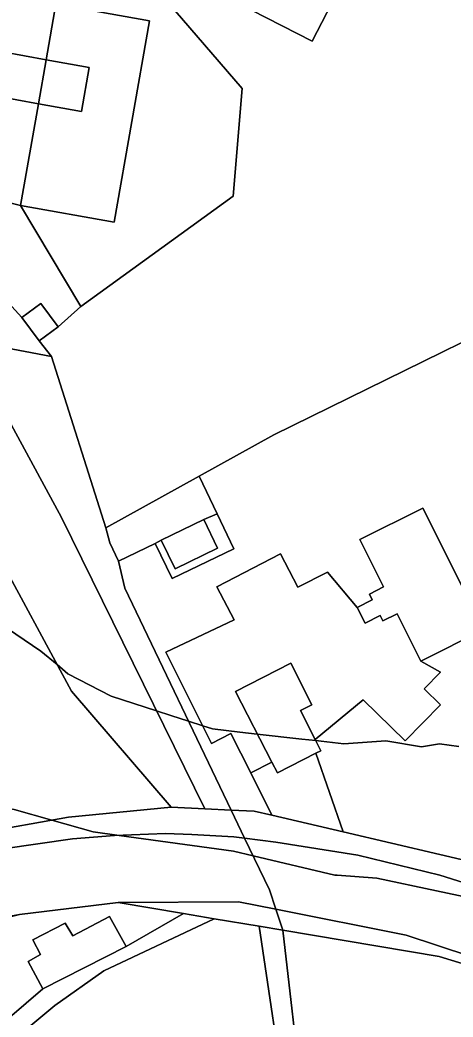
# Model space of a CAD drawing. Extents: x -477304 to -465429, y -1159113 to -1149210.
# Drawn here: x -468090.6 to -468029, y -1152886.3 to -1152744.5 of the extents above; entities that cross this region are included whole.
import ezdxf

# ---------------------------------------------------------------- set-up
doc = ezdxf.new("R2010")
doc.units = 0
for name, color, linetype in [('BPEJ_s', 7, 'Continuous'), ('orna_s', 7, 'Continuous'), ('ostatni_s', 7, 'Continuous'), ('PUPFL_s', 7, 'Continuous'), ('trav_porost_s', 7, 'Continuous'), ('voda_s', 7, 'Continuous'), ('zahrada_s', 7, 'Continuous')]:
    doc.layers.add(name, color=color, linetype=linetype)

msp = doc.modelspace()

# ---------------------------------------------------------------- linework, layer by layer
at = {"layer": 'BPEJ_s'}
for points in [[(-468094.77, -1152829.41), (-468087.59, -1152834.24), (-468085.28, -1152836.17), (-468083.74, -1152837.47), (-468077.59, -1152840.65), (-468071.14, -1152842.74), (-468069.11, -1152843.39), (-468066.6, -1152844.2), (-468064.57, -1152844.86), (-468063.17, -1152845.31), (-468059.32, -1152845.75), (-468056.82, -1152846.04), (-468050.51, -1152846.75), (-468048.51, -1152846.98), (-468047.73, -1152847.07), (-468044.51, -1152847.44), (-468038.57, -1152847.01), (-468033.48, -1152847.86), (-468030.93, -1152847.44), (-468028.17, -1152847.83)], [(-468028.17, -1152847.83), (-468030.93, -1152847.44), (-468033.48, -1152847.86), (-468038.57, -1152847.01), (-468044.51, -1152847.44), (-468047.73, -1152847.07), (-468048.51, -1152846.98), (-468050.51, -1152846.75), (-468056.82, -1152846.04), (-468059.32, -1152845.75), (-468063.17, -1152845.31), (-468064.57, -1152844.86), (-468066.6, -1152844.2), (-468069.11, -1152843.39), (-468071.14, -1152842.74), (-468077.59, -1152840.65), (-468083.74, -1152837.47), (-468085.28, -1152836.17), (-468087.59, -1152834.24), (-468094.77, -1152829.41)], [(-468022.87, -1152870.13), (-468039.84, -1152866.52), (-468045.48, -1152866.12), (-468045.78, -1152866.1), (-468057.42, -1152863.36), (-468060.2, -1152862.71), (-468076.48, -1152860.46), (-468080.14, -1152859.95), (-468086.05, -1152858.28), (-468091.38, -1152856.77), (-468099.25, -1152855.35), (-468104.32, -1152854.43), (-468110.9, -1152851.91), (-468117.04, -1152849.56), (-468126.8, -1152847.01), (-468133.37, -1152844.47), (-468141.02, -1152843.21), (-468146.14, -1152842.36), (-468152.67, -1152841.28), (-468174.26, -1152841.64)], [(-468174.26, -1152841.64), (-468152.67, -1152841.28), (-468146.14, -1152842.36), (-468141.02, -1152843.21), (-468133.37, -1152844.47), (-468126.8, -1152847.01), (-468117.04, -1152849.56), (-468110.9, -1152851.91), (-468104.32, -1152854.43), (-468099.25, -1152855.35), (-468091.38, -1152856.77), (-468086.05, -1152858.28), (-468080.14, -1152859.95), (-468076.48, -1152860.46), (-468060.2, -1152862.71), (-468057.42, -1152863.36), (-468045.78, -1152866.1), (-468045.48, -1152866.12), (-468039.84, -1152866.52), (-468022.87, -1152870.13)]]:
    msp.add_lwpolyline(points, dxfattribs=at)
at = {"layer": 'orna_s'}
for points in [[(-468054.64, -1152733.99), (-468051.75, -1152728.42), (-468056.93, -1152725.72), (-468053.52, -1152719.13), (-468038.42, -1152726.93), (-468040.07, -1152730.13), (-468049.04, -1152747.49), (-468064.14, -1152739.69), (-468059.81, -1152731.31)], [(-467995.44, -1152774.56), (-467985.55, -1152790.68), (-467990.16, -1152803.89), (-468003.91, -1152778.64), (-468054.49, -1152803.5), (-468065.1, -1152809.38), (-468078.35, -1152816.72), (-468086.06, -1152792.35), (-468087.82, -1152790.1), (-468085.14, -1152788.1), (-468081.92, -1152785.23), (-468060.27, -1152769.52), (-468058.95, -1152754.24), (-468071.75, -1152739.32), (-468067.1, -1152738.16), (-468064.14, -1152739.69), (-468049.04, -1152747.49), (-468040.07, -1152730.13), (-468033.38, -1152728.23), (-468029.82, -1152725.22), (-468025.77, -1152726.89), (-468007.29, -1152734.54), (-468009.25, -1152739.47)], [(-468095.18, -1152732.01), (-468085.46, -1152742.24), (-468086.84, -1152750.13), (-468093, -1152749.02), (-468094.12, -1152755.27), (-468087.94, -1152756.38), (-468090.48, -1152770.88), (-468099.91, -1152768.48), (-468103.66, -1152751.36), (-468100.99, -1152736.75)], [(-468085.46, -1152742.24), (-468071.75, -1152739.32), (-468058.95, -1152754.24), (-468060.27, -1152769.52), (-468081.92, -1152785.23), (-468090.48, -1152770.88), (-468077.18, -1152773.21), (-468072.16, -1152744.57)], [(-468072.16, -1152744.57), (-468077.18, -1152773.21), (-468090.48, -1152770.88), (-468087.94, -1152756.38), (-468081.82, -1152757.48), (-468080.7, -1152751.23), (-468086.84, -1152750.13), (-468085.46, -1152742.24)], [(-468090.48, -1152770.88), (-468081.92, -1152785.23), (-468085.14, -1152788.1), (-468087.59, -1152784.81), (-468090.27, -1152786.81), (-468097, -1152779.44), (-468099.91, -1152768.48)], [(-468062.54, -1152814.72), (-468064.42, -1152815.54), (-468070.51, -1152818.47), (-468071.32, -1152818.95), (-468076.55, -1152821.45), (-468077.77, -1152818.84), (-468078.35, -1152816.72), (-468065.1, -1152809.38)]]:
    msp.add_lwpolyline(points, close=True, dxfattribs=at)
for points in [[(-468026.92, -1152826.56), (-468033.28, -1152813.9), (-468042.24, -1152818.39), (-468038.86, -1152825.11), (-468040.89, -1152826.13), (-468040.48, -1152826.94), (-468042.64, -1152828.02), (-468046.86, -1152822.99), (-468051.08, -1152825.13), (-468053.51, -1152820.41), (-468062.56, -1152825.08), (-468060.13, -1152829.8), (-468069.81, -1152834.39), (-468063.32, -1152847.37), (-468060.6, -1152845.96), (-468057.72, -1152851.55), (-468054.75, -1152857.58), (-468057.25, -1152857), (-468060.54, -1152856.85), (-468075.66, -1152825.31), (-468076.55, -1152821.45), (-468071.32, -1152818.95), (-468068.93, -1152823.93), (-468060.14, -1152819.7), (-468062.54, -1152814.72), (-468065.1, -1152809.38), (-468054.49, -1152803.5), (-468003.91, -1152778.64)], [(-468017.11, -1152866.39), (-468044.6, -1152859.96), (-468048.52, -1152848.78), (-468047.79, -1152848.41), (-468048.59, -1152846.83), (-468041.76, -1152841.17), (-468035.78, -1152847.02), (-468030.76, -1152841.89), (-468033.09, -1152839.61), (-468030.78, -1152837.25), (-468033.57, -1152835.67), (-468024.64, -1152831.19)]]:
    msp.add_lwpolyline(points, dxfattribs=at)
at = {"layer": 'ostatni_s'}
for points in [[(-468087.94, -1152756.38), (-468094.12, -1152755.27), (-468093, -1152749.02), (-468086.84, -1152750.13)], [(-468081.82, -1152757.48), (-468087.94, -1152756.38), (-468086.84, -1152750.13), (-468080.7, -1152751.23)], [(-468085.14, -1152788.1), (-468087.82, -1152790.1), (-468090.27, -1152786.81), (-468087.59, -1152784.81)], [(-468064.29, -1152856.68), (-468069.07, -1152856.46), (-468083.24, -1152839.96), (-468094.31, -1152819.46), (-468096.28, -1152815.84), (-468104.73, -1152797.09), (-468106.39, -1152791.62), (-468101.39, -1152790.45), (-468098.34, -1152790.02), (-468084.64, -1152815.24)], [(-468060.54, -1152856.85), (-468064.29, -1152856.68), (-468084.64, -1152815.24), (-468098.34, -1152790.02), (-468086.06, -1152792.35), (-468078.35, -1152816.72), (-468077.77, -1152818.84), (-468076.55, -1152821.45), (-468075.66, -1152825.31)], [(-468036.95, -1152828.92), (-468038.97, -1152829.94), (-468039.35, -1152829.18), (-468041.51, -1152830.27), (-468042.64, -1152828.02), (-468040.48, -1152826.94), (-468040.89, -1152826.13), (-468038.86, -1152825.11), (-468042.24, -1152818.39), (-468033.28, -1152813.9), (-468026.92, -1152826.56), (-468022.54, -1152824.36), (-468020.36, -1152828.71), (-468024.77, -1152830.92), (-468024.64, -1152831.19), (-468033.57, -1152835.67)], [(-468070.51, -1152818.47), (-468068.51, -1152822.53), (-468062.47, -1152819.61), (-468064.42, -1152815.54), (-468062.54, -1152814.72), (-468060.14, -1152819.7), (-468068.93, -1152823.93), (-468071.32, -1152818.95)], [(-468068.51, -1152822.53), (-468070.51, -1152818.47), (-468064.42, -1152815.54), (-468062.47, -1152819.61)], [(-468038.97, -1152829.94), (-468036.95, -1152828.92), (-468033.57, -1152835.67), (-468030.78, -1152837.25), (-468033.09, -1152839.61), (-468030.76, -1152841.89), (-468035.78, -1152847.02), (-468041.76, -1152841.17), (-468048.59, -1152846.83), (-468050.69, -1152842.71), (-468049.05, -1152841.87), (-468052.06, -1152835.97), (-468059.94, -1152840), (-468054.75, -1152850.04), (-468057.72, -1152851.55), (-468060.6, -1152845.96), (-468063.32, -1152847.37), (-468069.81, -1152834.39), (-468060.13, -1152829.8), (-468062.56, -1152825.08), (-468053.51, -1152820.41), (-468051.08, -1152825.13), (-468046.86, -1152822.99), (-468042.64, -1152828.02), (-468041.51, -1152830.27), (-468039.35, -1152829.18)], [(-468052.06, -1152835.97), (-468049.05, -1152841.87), (-468050.69, -1152842.71), (-468048.59, -1152846.83), (-468047.79, -1152848.41), (-468048.52, -1152848.78), (-468053.96, -1152851.56), (-468054.75, -1152850.04), (-468059.94, -1152840)], [(-468058.62, -1152860.85), (-468060.54, -1152856.85), (-468057.25, -1152857), (-468054.75, -1152857.58), (-468044.6, -1152859.96), (-468017.11, -1152866.39), (-468002.42, -1152871.41), (-467997.59, -1152875.2), (-467996.09, -1152876.38), (-468005.18, -1152874.85), (-468024.08, -1152868.23), (-468030.88, -1152866.12), (-468042.53, -1152863.28), (-468054.19, -1152861.41)], [(-468053.19, -1152873.94), (-468056.57, -1152873.37), (-468062.93, -1152872.3), (-468067.31, -1152871.57), (-468076.59, -1152870.01), (-468059.47, -1152869.89), (-468054.18, -1152870.95)], [(-468088.72, -1152875.3), (-468084.12, -1152872.96), (-468083.06, -1152874.72), (-468077.84, -1152871.97), (-468075.48, -1152876.26), (-468087.32, -1152882.26), (-468089.4, -1152878.38), (-468087.62, -1152877.4)], [(-468007.23, -1152884.98), (-468015.76, -1152882.35), (-468030.97, -1152877.66), (-468053.19, -1152873.94), (-468054.18, -1152870.95), (-468035.67, -1152874.66), (-468017.58, -1152880.64)], [(-468052.64, -1152899.8), (-468056.57, -1152873.37), (-468053.19, -1152873.94), (-468050.41, -1152898.2), (-468048.72, -1152899.07), (-468029.4, -1152910.65), (-468031.37, -1152912.24), (-468036.16, -1152909.44)], [(-468022.69, -1152902.62), (-468028.74, -1152900.55), (-468030.14, -1152904.65), (-468033.89, -1152903.52), (-468048.72, -1152899.07), (-468050.41, -1152898.2), (-468053.19, -1152873.94), (-468030.97, -1152877.66), (-468015.76, -1152882.35), (-468017.06, -1152886.15)]]:
    msp.add_lwpolyline(points, close=True, dxfattribs=at)
for points in [[(-468171.65, -1152872.87), (-468160.97, -1152871.24), (-468145.45, -1152868.86), (-468131.16, -1152866.33), (-468096.47, -1152860.14), (-468083.67, -1152857.85), (-468069.07, -1152856.46), (-468064.29, -1152856.68), (-468060.54, -1152856.85), (-468058.62, -1152860.85), (-468060.16, -1152860.65), (-468066.14, -1152860.32), (-468069.87, -1152860.2), (-468077.12, -1152860.48), (-468083.07, -1152860.96), (-468097.94, -1152863.06), (-468127.53, -1152868.48), (-468145.15, -1152871.75), (-468154.05, -1152873.08), (-468168.12, -1152874.79), (-468182.92, -1152875.63)], [(-468182.92, -1152875.63), (-468168.12, -1152874.79), (-468154.05, -1152873.08), (-468145.15, -1152871.75), (-468127.53, -1152868.48), (-468097.94, -1152863.06), (-468083.07, -1152860.96), (-468077.12, -1152860.48), (-468069.87, -1152860.2), (-468066.14, -1152860.32), (-468060.16, -1152860.65), (-468058.62, -1152860.85), (-468055.1, -1152868.19), (-468054.18, -1152870.95), (-468059.47, -1152869.89), (-468076.59, -1152870.01), (-468090.64, -1152871.71), (-468119.39, -1152877), (-468130.86, -1152878.89), (-468136.61, -1152880.59), (-468152.22, -1152883.08), (-468153.13, -1152883.17), (-468187.1, -1152886.35)], [(-468017.58, -1152880.64), (-468035.67, -1152874.66), (-468054.18, -1152870.95), (-468055.1, -1152868.19), (-468058.62, -1152860.85), (-468054.19, -1152861.41), (-468042.53, -1152863.28), (-468030.88, -1152866.12), (-468024.08, -1152868.23)]]:
    msp.add_lwpolyline(points, dxfattribs=at)
at = {"layer": 'PUPFL_s'}
for points in [[(-468050.32, -1152632.41), (-468063.36, -1152699.32), (-468068.62, -1152711.32), (-468095.18, -1152732.01), (-468100.99, -1152736.75), (-468103.66, -1152751.36), (-468099.91, -1152768.48), (-468097, -1152779.44), (-468090.27, -1152786.81), (-468087.82, -1152790.1), (-468086.06, -1152792.35), (-468098.34, -1152790.02), (-468108.53, -1152748.49), (-468109.5, -1152739.04), (-468107.93, -1152718.79), (-468105.3, -1152697.74), (-468103.15, -1152667.77), (-468108.86, -1152629.11), (-468052.96, -1152619.46)], [(-468059.1, -1152913.76), (-468065.49, -1152923.76), (-468077.2, -1152899.42), (-468100.79, -1152897.33), (-468085.58, -1152884.65), (-468078.65, -1152879.71), (-468062.93, -1152872.3), (-468056.57, -1152873.37), (-468052.64, -1152899.8)]]:
    msp.add_lwpolyline(points, close=True, dxfattribs=at)
at = {"layer": 'trav_porost_s'}
for points in [[(-468096.47, -1152860.14), (-468114.48, -1152829.09), (-468094.31, -1152819.46), (-468083.24, -1152839.96), (-468069.07, -1152856.46), (-468083.67, -1152857.85)], [(-468057.72, -1152851.55), (-468054.75, -1152850.04), (-468053.96, -1152851.56), (-468048.52, -1152848.78), (-468044.6, -1152859.96), (-468054.75, -1152857.58)]]:
    msp.add_lwpolyline(points, close=True, dxfattribs=at)
at = {"layer": 'voda_s'}
msp.add_lwpolyline([(-468062.93, -1152872.3), (-468078.65, -1152879.71), (-468085.58, -1152884.65), (-468100.79, -1152897.33), (-468129.04, -1152922.1), (-468145.39, -1152935.75), (-468161.36, -1152952.4), (-468187.61, -1152953.14), (-468193.54, -1152950.59), (-468160.6, -1152948.61), (-468147.64, -1152934.01), (-468102.23, -1152895.08), (-468087.32, -1152882.26), (-468075.48, -1152876.26), (-468067.31, -1152871.57)], close=True, dxfattribs=at)
at = {"layer": 'zahrada_s'}
msp.add_lwpolyline([(-468084.12, -1152872.96), (-468088.72, -1152875.3), (-468087.62, -1152877.4), (-468089.4, -1152878.38), (-468087.32, -1152882.26), (-468102.23, -1152895.08), (-468154.6, -1152902.29), (-468153.67, -1152894.8), (-468143.08, -1152893.16), (-468143.44, -1152890.71), (-468135.35, -1152889.56), (-468131.97, -1152888.41), (-468123.74, -1152887.87), (-468124.06, -1152882.98), (-468124.3, -1152879.24), (-468105.74, -1152875.57), (-468090.64, -1152871.71), (-468076.59, -1152870.01), (-468067.31, -1152871.57), (-468075.48, -1152876.26), (-468077.84, -1152871.97), (-468083.06, -1152874.72)], close=True, dxfattribs=at)

doc.saveas('drawing.dxf')
